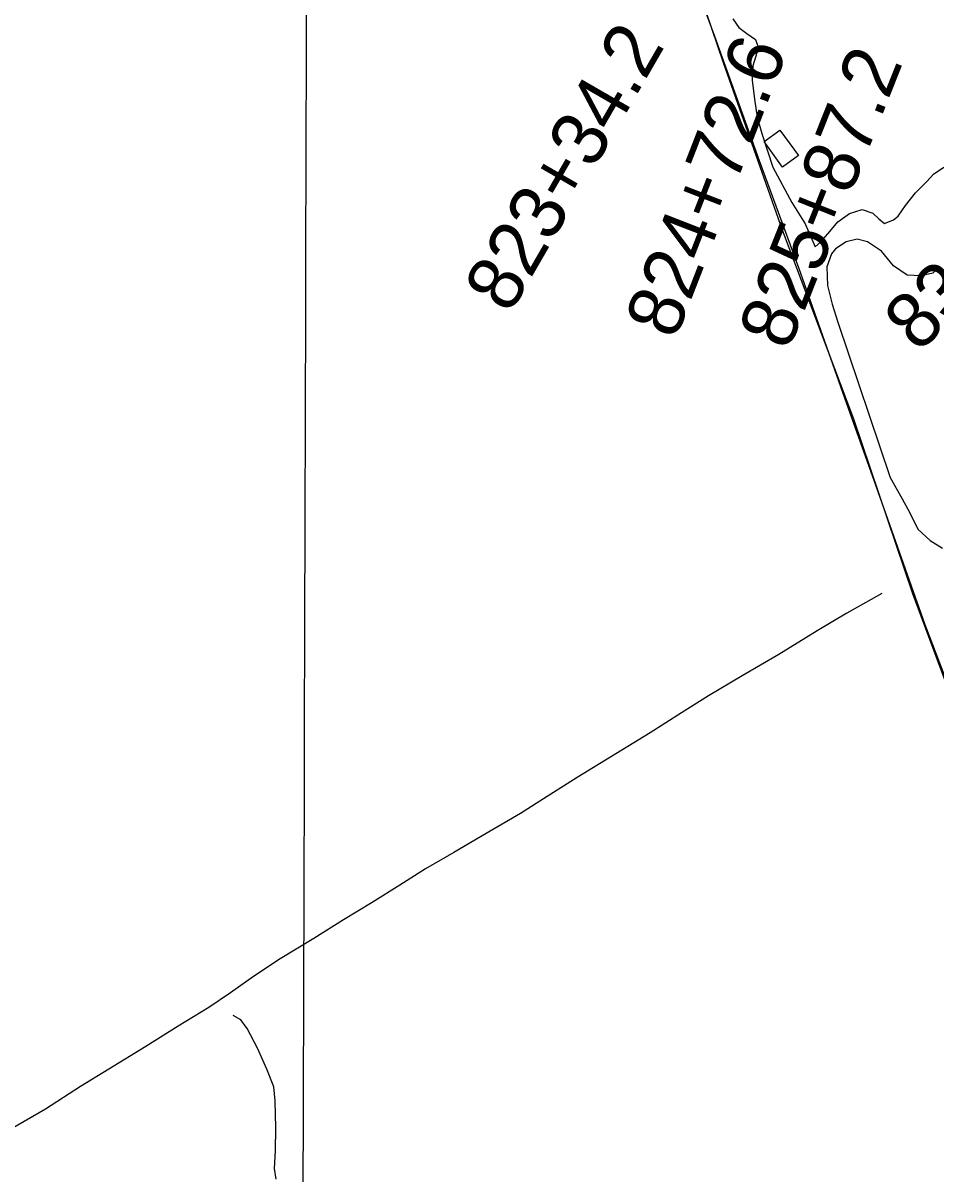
# Model space of a CAD drawing. Extents: x 3161514 to 3199414, y 831166 to 856601.
# Drawn here: x 3180931 to 3182577, y 848812 to 850887 of the extents above; entities that cross this region are included whole.
import ezdxf

# ---------------------------------------------------------------- set-up
doc = ezdxf.new("R2010")
doc.units = 0
for name, color, linetype in [('V-BLDG-OTLN', 7, 'Continuous'), ('V-GRID-MAJR', 7, 'Continuous'), ('V-SITE-VEGE', 7, 'Continuous'), ('V-SURV-IDEN', 7, 'Continuous'), ('V-TOPO-SHOR', 7, 'Continuous')]:
    doc.layers.add(name, color=color, linetype=linetype)

msp = doc.modelspace()

# ---------------------------------------------------------------- linework, layer by layer
at = {"layer": 'V-BLDG-OTLN'}
msp.add_lwpolyline([(3182328.911, 850647.86), (3182300.4620000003, 850627.329), (3182267.176, 850673.456), (3182295.625, 850693.988)], close=True, dxfattribs=at)
at = {"layer": 'V-GRID-MAJR'}
msp.add_spline([(3181402.427, 836589.493), (3181419.1720000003, 842648.42), (3181435.9250000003, 848710.812), (3181452.679, 854773.246), (3181452.688, 854776.669)], degree=3, dxfattribs=at)
at = {"layer": 'V-SITE-VEGE'}
for points in [[(3182669.481, 849498.099), (3182535.019, 849857.816), (3182429.109, 850172.698), (3182300.474, 850513.659), (3182194.113, 850815.3420000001), (3182101.384, 851088.158)], [(3182210.592, 850894.348), (3182221.589, 850878.789), (3182236.128, 850868.17), (3182251.5, 850857.24), (3182256.0840000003, 850843.305), (3182252.436, 850827.122), (3182247.056, 850809.593), (3182245.332, 850783.784), (3182249.504, 850749.6190000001), (3182254.857, 850717.101), (3182263.127, 850687.577), (3182282.704, 850627.018), (3182316.799, 850563.434), (3182341.078, 850525.206), (3182359.324, 850483.248), (3182369.197, 850492.471), (3182385.579, 850511.03), (3182400.2260000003, 850528.245), (3182420.985, 850543.277), (3182444.023, 850550.9230000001), (3182463.188, 850544.082), (3182474.096, 850534.149), (3182484.4790000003, 850525.357), (3182500.1750000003, 850532.132), (3182508.842, 850538.8640000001), (3182521.869, 850558.101), (3182539.789, 850580.5430000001), (3182560.751, 850601.475), (3182572.725, 850614.562), (3182591.151, 850627.147)], [(3182434.872, 850497.253), (3182415.304, 850492.299), (3182396.046, 850480.025), (3182388.417, 850470.725), (3182380.017, 850447.113), (3182381.131, 850413.897), (3182390.0870000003, 850379.849), (3182400.224, 850347.4500000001), (3182494.397, 850067.556), (3182512.9420000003, 850034.304), (3182529.383, 850005.344), (3182544.082, 849974.755), (3182566.7120000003, 849954.0210000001), (3182589.015, 849940.3200000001)], [(3182581.001, 850445.577), (3182571.398, 850436.0650000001), (3182550.4220000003, 850431.16), (3182525.167, 850432.585), (3182500.4390000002, 850449.456), (3182478.554, 850475.513), (3182453.548, 850492.395), (3182434.872, 850497.253)]]:
    msp.add_lwpolyline(points, dxfattribs=at)
at = {"layer": 'V-TOPO-SHOR'}
for points in [[(3183097.49, 848819.283), (3183041.398, 848869.814), (3182973.65, 848916.256), (3182963.918, 848925.9230000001), (3182955.093, 848937.256), (3182850.454, 849078.179), (3182801.0810000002, 849151.512), (3182793.733, 849163.5210000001), (3182788.361, 849176.555), (3182771.664, 849227.069), (3182769.022, 849241.947), (3182765.481, 849258.919), (3182649.114, 849563.649), (3182557.7460000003, 849801.944), (3182469.215, 850052.263), (3182412.928, 850210.492), (3182329.812, 850445.473), (3182258.6010000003, 850638.712), (3182178.256, 850862.569), (3182091.06, 851098.7810000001), (3182054.772, 851189.606), (3182033.982, 851262.201)], [(3182479.168, 849858.694), (3182416.238, 849823.049), (3182362.893, 849791.497), (3182293.88, 849748.4180000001), (3182227.4390000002, 849710.077), (3182166.896, 849673.746), (3182118.213, 849643.241), (3182061.7120000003, 849607.577), (3181929.6920000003, 849526.642), (3181875.858, 849492.4940000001), (3181827.569, 849461.7760000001), (3181765.844, 849426.087), (3181707.779, 849391.681), (3181656.319, 849362.278), (3181610.481, 849332.682), (3181560.364, 849301.421), (3181508.646, 849270.419), (3181455.0270000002, 849236.666), (3181394.2770000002, 849200.14), (3181346.536, 849167.7930000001), (3181304.741, 849138.865), (3181266.046, 849112.442), (3181210.217, 849078.765), (3181152.279, 849042.142), (3181085.341, 849001.0040000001), (3181034.214, 848969.578), (3180971.318, 848929.105), (3180909.792, 848893.411)], [(3181386.95, 848802.555), (3181383.992, 848821.956), (3181386.091, 848854.0480000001), (3181386.499, 848895.446), (3181385.143, 848944.142), (3181382.782, 848969.15), (3181370.596, 849000.924), (3181353.598, 849038.8960000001), (3181334.912, 849074.511), (3181323.384, 849090.182), (3181309.7830000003, 849098.086)]]:
    msp.add_lwpolyline(points, dxfattribs=at)

# ---------------------------------------------------------------- texts
at = {"layer": 'V-SURV-IDEN'}
for s, height, rotation, p in [('823+34.2', 100, 59.98805554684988, (3181808.33884398, 850360.2136409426)), ('824+72.6', 100, 68.79166666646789, (3182106.8239774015, 850313.9057193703)), ('825+87.2', 99.99999999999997, 68.35037354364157, (3182310.8646539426, 850294.2887694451)), ('832+03.0', 100.00000000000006, 45.48860143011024, (3182546.0880055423, 850290.6964338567))]:
    msp.add_text(s, height=height, rotation=rotation, dxfattribs=at).set_placement(p)

doc.saveas('drawing.dxf')
